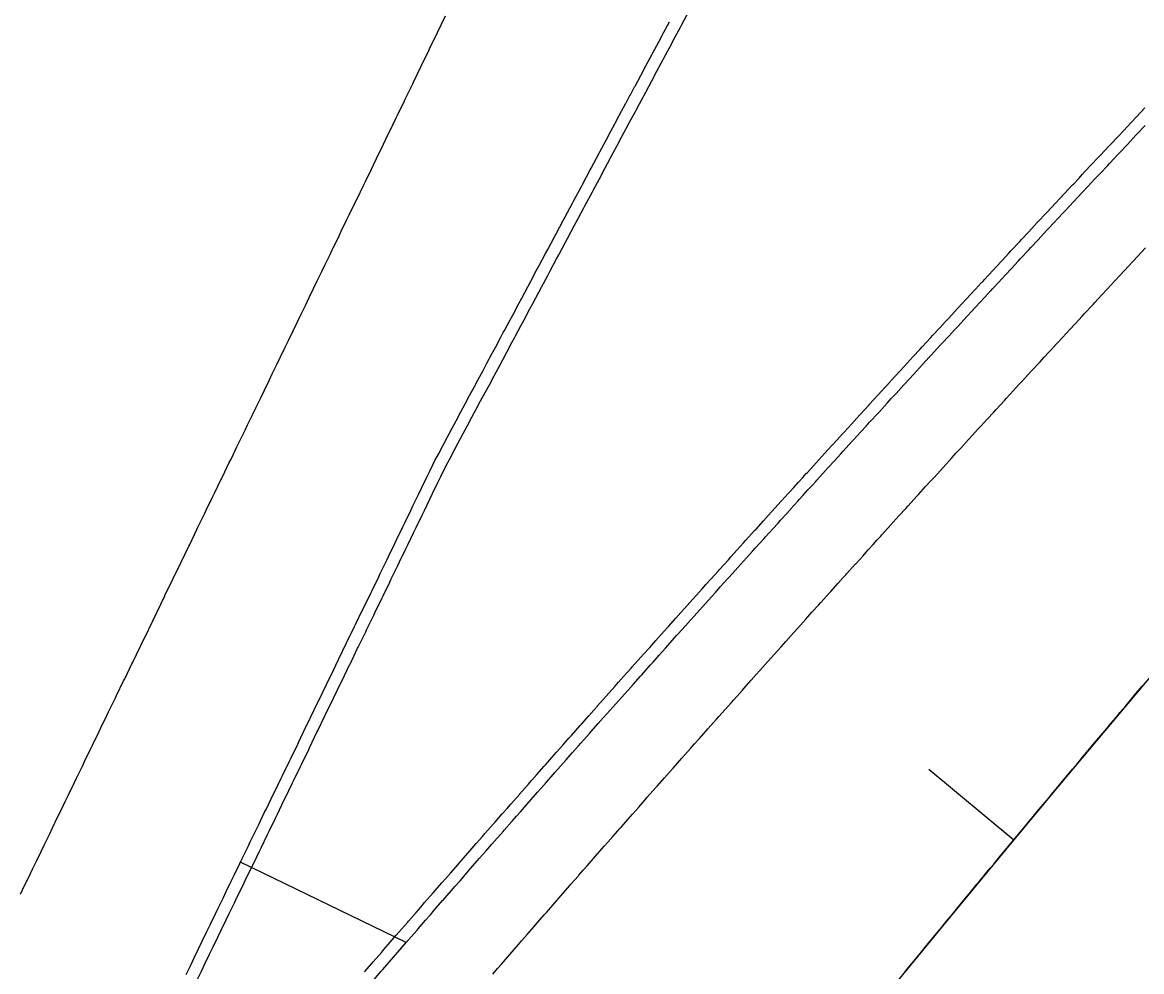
# Model space of a CAD drawing. Extents: x 2145147 to 2158018, y 137519 to 148068.
# Drawn here: x 2151232.1 to 2151292.9, y 142032.3 to 142083.9 of the extents above; entities that cross this region are included whole.
import ezdxf

# ---------------------------------------------------------------- set-up
doc = ezdxf.new("R2010")
doc.units = 0
doc.layers.add('PR_Align_Ramp_E', color=7, linetype='Continuous')
doc.layers.add('PR_Phasing_Pavement_1', color=7, linetype='Continuous')

msp = doc.modelspace()

# ---------------------------------------------------------------- linework, layer by layer
at = {"layer": 'PR_Align_Ramp_E'}
msp.add_lwpolyline([(2151281.313, 142043.318), (2151285.931, 142039.487)], dxfattribs=at)
msp.add_arc((2152388.436, 141125.028), 1432.394, 138.840427, 162.991626, dxfattribs=at)
at = {"layer": 'PR_Phasing_Pavement_1'}
msp.add_line((2151252.942, 142033.912), (2151243.94, 142038.269), dxfattribs=at)
for points in [[(2151241.592, 142031.887), (2151241.821, 142032.359), (2151242.028, 142032.787), (2151242.269, 142033.286), (2151242.464, 142033.687), (2151242.718, 142034.212), (2151242.899, 142034.587), (2151243.166, 142035.139), (2151243.335, 142035.488), (2151243.614, 142036.065), (2151243.771, 142036.388), (2151244.063, 142036.991), (2151244.206, 142037.288), (2151244.511, 142037.918), (2151244.642, 142038.188), (2151244.96, 142038.844), (2151245.078, 142039.088), (2151245.408, 142039.77), (2151245.513, 142039.988), (2151245.856, 142040.697), (2151245.949, 142040.888), (2151246.305, 142041.623), (2151246.385, 142041.788), (2151246.753, 142042.549), (2151246.82, 142042.688), (2151247.201, 142043.476), (2151247.256, 142043.589), (2151247.65, 142044.402), (2151247.692, 142044.489), (2151248.098, 142045.328), (2151248.127, 142045.389), (2151248.547, 142046.255), (2151248.563, 142046.289), (2151248.995, 142047.181), (2151248.999, 142047.189), (2151249.434, 142048.089), (2151249.443, 142048.107), (2151249.87, 142048.989), (2151249.892, 142049.034), (2151250.306, 142049.889), (2151250.34, 142049.96), (2151250.741, 142050.789), (2151250.788, 142050.886), (2151251.177, 142051.689), (2151251.237, 142051.813), (2151251.613, 142052.59), (2151251.685, 142052.739), (2151252.048, 142053.49), (2151252.134, 142053.666), (2151252.484, 142054.39), (2151252.582, 142054.592), (2151252.92, 142055.29), (2151253.03, 142055.518), (2151253.355, 142056.19), (2151253.479, 142056.445), (2151253.791, 142057.09), (2151253.927, 142057.371), (2151254.227, 142057.99), (2151254.375, 142058.297), (2151254.662, 142058.89), (2151254.824, 142059.224), (2151255.098, 142059.79), (2151255.287, 142060.143), (2151255.57, 142060.673), (2151255.772, 142061.051), (2151256.041, 142061.556), (2151256.257, 142061.96), (2151256.513, 142062.438), (2151256.743, 142062.868), (2151256.985, 142063.321), (2151257.228, 142063.777), (2151257.457, 142064.204), (2151257.714, 142064.685), (2151257.928, 142065.086), (2151258.199, 142065.594), (2151258.4, 142065.969), (2151258.685, 142066.502), (2151258.814, 142066.743), (2151258.872, 142066.852), (2151259.17, 142067.41), (2151259.343, 142067.735), (2151259.655, 142068.319), (2151259.815, 142068.617), (2151260.141, 142069.227), (2151260.287, 142069.5), (2151260.626, 142070.136), (2151260.758, 142070.383), (2151261.112, 142071.044), (2151261.23, 142071.265), (2151261.597, 142071.952), (2151261.702, 142072.148), (2151262.083, 142072.861), (2151262.173, 142073.031), (2151262.568, 142073.769), (2151262.645, 142073.913), (2151263.053, 142074.678), (2151263.117, 142074.796), (2151263.539, 142075.586), (2151263.588, 142075.679), (2151264.024, 142076.495), (2151264.06, 142076.561), (2151264.51, 142077.403), (2151264.532, 142077.444), (2151264.995, 142078.311), (2151265.003, 142078.327), (2151265.475, 142079.209), (2151265.481, 142079.22), (2151265.711, 142079.651), (2151265.716, 142079.66), (2151265.947, 142080.092), (2151265.966, 142080.128), (2151266.418, 142080.975), (2151266.451, 142081.037), (2151266.89, 142081.857), (2151266.937, 142081.945), (2151267.362, 142082.74), (2151267.422, 142082.853), (2151267.833, 142083.623), (2151267.908, 142083.762), (2151268.305, 142084.505)], [(2151231.991, 142036.534), (2151232.22, 142037.007), (2151232.427, 142037.434), (2151232.668, 142037.933), (2151232.863, 142038.335), (2151233.117, 142038.859), (2151233.298, 142039.235), (2151233.565, 142039.786), (2151233.734, 142040.135), (2151234.013, 142040.712), (2151234.17, 142041.035), (2151234.462, 142041.638), (2151234.605, 142041.935), (2151234.91, 142042.565), (2151235.041, 142042.835), (2151235.358, 142043.491), (2151235.477, 142043.735), (2151235.807, 142044.417), (2151235.912, 142044.635), (2151236.255, 142045.344), (2151236.348, 142045.535), (2151236.704, 142046.27), (2151236.784, 142046.435), (2151237.152, 142047.196), (2151237.219, 142047.336), (2151237.6, 142048.123), (2151237.655, 142048.236), (2151238.049, 142049.049), (2151238.091, 142049.136), (2151238.497, 142049.976), (2151238.526, 142050.036), (2151238.945, 142050.902), (2151238.962, 142050.936), (2151239.394, 142051.828), (2151239.398, 142051.836), (2151239.833, 142052.736), (2151239.842, 142052.755), (2151240.269, 142053.636), (2151240.291, 142053.681), (2151240.705, 142054.536), (2151240.739, 142054.607), (2151241.14, 142055.437), (2151241.187, 142055.534), (2151241.576, 142056.337), (2151241.636, 142056.46), (2151242.012, 142057.237), (2151242.084, 142057.386), (2151242.447, 142058.137), (2151242.532, 142058.313), (2151242.883, 142059.037), (2151242.981, 142059.239), (2151243.319, 142059.937), (2151243.429, 142060.165), (2151243.754, 142060.837), (2151243.878, 142061.092), (2151244.19, 142061.737), (2151244.326, 142062.018), (2151244.626, 142062.637), (2151244.774, 142062.944), (2151245.061, 142063.537), (2151245.223, 142063.871), (2151245.497, 142064.438), (2151245.671, 142064.797), (2151245.933, 142065.338), (2151246.119, 142065.724), (2151246.368, 142066.238), (2151246.568, 142066.65), (2151246.804, 142067.138), (2151247.016, 142067.576), (2151247.24, 142068.038), (2151247.465, 142068.503), (2151247.675, 142068.938), (2151247.913, 142069.429), (2151248.111, 142069.838), (2151248.361, 142070.355), (2151248.547, 142070.738), (2151248.81, 142071.282), (2151248.929, 142071.528), (2151248.982, 142071.638), (2151249.258, 142072.208), (2151249.418, 142072.539), (2151249.706, 142073.134), (2151249.854, 142073.439), (2151250.155, 142074.061), (2151250.289, 142074.339), (2151250.603, 142074.987), (2151250.725, 142075.239), (2151251.052, 142075.913), (2151251.161, 142076.139), (2151251.5, 142076.84), (2151251.596, 142077.039), (2151251.948, 142077.766), (2151252.032, 142077.939), (2151252.397, 142078.692), (2151252.468, 142078.839), (2151252.845, 142079.619), (2151252.903, 142079.739), (2151253.293, 142080.545), (2151253.339, 142080.639), (2151253.742, 142081.472), (2151253.775, 142081.54), (2151254.19, 142082.398), (2151254.21, 142082.44), (2151254.639, 142083.324), (2151254.646, 142083.34), (2151255.082, 142084.24)], [(2151240.992, 142032.178), (2151241.221, 142032.65), (2151241.428, 142033.078), (2151241.669, 142033.576), (2151241.864, 142033.978), (2151242.118, 142034.503), (2151242.299, 142034.878), (2151242.566, 142035.429), (2151242.735, 142035.778), (2151243.014, 142036.355), (2151243.171, 142036.678), (2151243.463, 142037.282), (2151243.606, 142037.578), (2151243.911, 142038.208), (2151244.042, 142038.478), (2151244.359, 142039.134), (2151244.478, 142039.378), (2151244.808, 142040.061), (2151244.913, 142040.279), (2151245.256, 142040.987), (2151245.349, 142041.179), (2151245.705, 142041.913), (2151245.785, 142042.079), (2151246.153, 142042.84), (2151246.22, 142042.979), (2151246.601, 142043.766), (2151246.656, 142043.879), (2151247.05, 142044.692), (2151247.092, 142044.779), (2151247.498, 142045.619), (2151247.527, 142045.679), (2151247.946, 142046.545), (2151247.963, 142046.579), (2151248.395, 142047.472), (2151248.399, 142047.479), (2151248.834, 142048.379), (2151248.843, 142048.398), (2151249.27, 142049.28), (2151249.292, 142049.324), (2151249.706, 142050.18), (2151249.74, 142050.251), (2151250.141, 142051.08), (2151250.188, 142051.177), (2151250.577, 142051.98), (2151250.637, 142052.103), (2151251.013, 142052.88), (2151251.085, 142053.03), (2151251.448, 142053.78), (2151251.533, 142053.956), (2151251.884, 142054.68), (2151251.982, 142054.882), (2151252.32, 142055.58), (2151252.43, 142055.809), (2151252.755, 142056.48), (2151252.879, 142056.735), (2151253.191, 142057.381), (2151253.327, 142057.661), (2151253.627, 142058.281), (2151253.775, 142058.588), (2151254.062, 142059.181), (2151254.224, 142059.514), (2151254.498, 142060.081), (2151254.687, 142060.434), (2151254.97, 142060.964), (2151255.172, 142061.342), (2151255.441, 142061.846), (2151255.657, 142062.25), (2151255.913, 142062.729), (2151256.143, 142063.159), (2151256.385, 142063.612), (2151256.628, 142064.067), (2151256.856, 142064.494), (2151257.114, 142064.976), (2151257.328, 142065.377), (2151257.599, 142065.884), (2151257.8, 142066.26), (2151258.085, 142066.792), (2151258.214, 142067.034), (2151258.271, 142067.142), (2151258.57, 142067.701), (2151258.743, 142068.025), (2151259.055, 142068.609), (2151259.215, 142068.908), (2151259.541, 142069.518), (2151259.686, 142069.79), (2151260.026, 142070.426), (2151260.158, 142070.673), (2151260.512, 142071.335), (2151260.63, 142071.556), (2151260.997, 142072.243), (2151261.102, 142072.438), (2151261.483, 142073.151), (2151261.573, 142073.321), (2151261.968, 142074.06), (2151262.045, 142074.204), (2151262.453, 142074.968), (2151262.517, 142075.086), (2151262.939, 142075.877), (2151262.988, 142075.969), (2151263.424, 142076.785), (2151263.46, 142076.852), (2151263.91, 142077.693), (2151263.932, 142077.734), (2151264.395, 142078.602), (2151264.403, 142078.617), (2151264.875, 142079.5), (2151264.881, 142079.51), (2151265.111, 142079.941), (2151265.115, 142079.95), (2151265.347, 142080.382), (2151265.366, 142080.419), (2151265.818, 142081.265), (2151265.851, 142081.327), (2151266.29, 142082.148), (2151266.337, 142082.236), (2151266.762, 142083.031), (2151266.822, 142083.144), (2151267.233, 142083.913)], [(2151250.683, 142032.321), (2151251.069, 142032.768), (2151251.148, 142032.859), (2151251.613, 142033.397), (2151251.734, 142033.536), (2151252.079, 142033.934), (2151252.4, 142034.305), (2151252.545, 142034.471), (2151253.011, 142035.008), (2151253.067, 142035.072), (2151253.072, 142035.078), (2151253.477, 142035.544), (2151253.734, 142035.84), (2151253.944, 142036.081), (2151254.401, 142036.606), (2151254.411, 142036.617), (2151254.878, 142037.153), (2151255.069, 142037.373), (2151255.345, 142037.688), (2151255.738, 142038.138), (2151255.813, 142038.224), (2151256.281, 142038.759), (2151256.407, 142038.904), (2151256.749, 142039.294), (2151257.077, 142039.668), (2151257.217, 142039.829), (2151257.686, 142040.363), (2151257.747, 142040.433), (2151258.155, 142040.897), (2151258.183, 142040.929), (2151258.417, 142041.196), (2151258.624, 142041.431), (2151259.089, 142041.96), (2151259.093, 142041.965), (2151259.563, 142042.498), (2151259.76, 142042.722), (2151260.033, 142043.032), (2151260.432, 142043.485), (2151260.503, 142043.565), (2151260.973, 142044.097), (2151261.105, 142044.247), (2151261.444, 142044.63), (2151261.778, 142045.008), (2151261.915, 142045.162), (2151262.386, 142045.694), (2151262.452, 142045.769), (2151262.857, 142046.226), (2151263.126, 142046.529), (2151263.324, 142046.752), (2151263.329, 142046.758), (2151263.801, 142047.289), (2151263.801, 142047.289), (2151264.273, 142047.82), (2151264.476, 142048.048), (2151264.745, 142048.351), (2151265.152, 142048.807), (2151265.218, 142048.881), (2151265.691, 142049.412), (2151265.828, 142049.566), (2151266.164, 142049.942), (2151266.505, 142050.323), (2151266.638, 142050.472), (2151267.111, 142051.001), (2151267.182, 142051.081), (2151267.585, 142051.531), (2151267.86, 142051.838), (2151268.059, 142052.06), (2151268.495, 142052.545), (2151268.534, 142052.589), (2151268.538, 142052.594), (2151269.008, 142053.117), (2151269.217, 142053.35), (2151269.483, 142053.646), (2151269.897, 142054.105), (2151269.958, 142054.174), (2151270.434, 142054.702), (2151270.576, 142054.86), (2151270.909, 142055.23), (2151271.257, 142055.615), (2151271.385, 142055.757), (2151271.861, 142056.284), (2151271.938, 142056.369), (2151272.338, 142056.811), (2151272.619, 142057.122), (2151272.759, 142057.276), (2151272.814, 142057.338), (2151273.291, 142057.864), (2151273.301, 142057.875), (2151273.696, 142058.31), (2151273.769, 142058.391), (2151273.983, 142058.627), (2151274.246, 142058.917), (2151274.471, 142059.165), (2151274.666, 142059.379), (2151274.724, 142059.442), (2151275.201, 142059.968), (2151275.35, 142060.131), (2151275.68, 142060.493), (2151276.034, 142060.882), (2151276.158, 142061.018), (2151276.637, 142061.543), (2151276.718, 142061.632), (2151277.115, 142062.067), (2151277.403, 142062.382), (2151277.595, 142062.592), (2151278.074, 142063.116), (2151278.088, 142063.132), (2151278.554, 142063.64), (2151278.774, 142063.88), (2151278.926, 142064.046), (2151279.033, 142064.163), (2151279.461, 142064.629), (2151279.513, 142064.686), (2151279.994, 142065.209), (2151280.148, 142065.377), (2151280.474, 142065.732), (2151280.835, 142066.124), (2151280.955, 142066.255), (2151281.436, 142066.777), (2151281.523, 142066.871), (2151281.918, 142067.299), (2151282.211, 142067.618), (2151282.399, 142067.821), (2151282.881, 142068.343), (2151282.9, 142068.364), (2151283.363, 142068.864), (2151283.59, 142069.109), (2151283.846, 142069.385), (2151284.186, 142069.752), (2151284.191, 142069.758), (2151284.28, 142069.854), (2151284.328, 142069.906), (2151284.811, 142070.426), (2151284.97, 142070.598), (2151285.294, 142070.947), (2151285.661, 142071.342), (2151285.777, 142071.467), (2151286.261, 142071.987), (2151286.353, 142072.086), (2151286.745, 142072.506), (2151287.045, 142072.828), (2151287.229, 142073.026), (2151287.713, 142073.545), (2151287.737, 142073.571), (2151288.197, 142074.064), (2151288.43, 142074.313), (2151288.682, 142074.582), (2151289.124, 142075.054), (2151289.167, 142075.101), (2151289.475, 142075.43), (2151289.652, 142075.619), (2151289.818, 142075.795), (2151290.138, 142076.137), (2151290.512, 142076.535), (2151290.624, 142076.654), (2151291.11, 142077.172), (2151291.207, 142077.275), (2151291.596, 142077.689), (2151291.902, 142078.015), (2151292.082, 142078.206), (2151292.569, 142078.722), (2151292.598, 142078.754), (2151293.056, 142079.239)], [(2151251.204, 142031.906), (2151251.59, 142032.352), (2151251.669, 142032.443), (2151252.134, 142032.981), (2151252.255, 142033.12), (2151252.6, 142033.518), (2151252.921, 142033.888), (2151253.065, 142034.054), (2151253.531, 142034.591), (2151253.587, 142034.655), (2151253.592, 142034.661), (2151253.997, 142035.127), (2151254.254, 142035.422), (2151254.464, 142035.663), (2151254.921, 142036.189), (2151254.93, 142036.199), (2151255.397, 142036.735), (2151255.589, 142036.954), (2151255.864, 142037.27), (2151256.257, 142037.72), (2151256.332, 142037.805), (2151256.799, 142038.34), (2151256.926, 142038.485), (2151257.267, 142038.875), (2151257.595, 142039.249), (2151257.736, 142039.409), (2151258.204, 142039.944), (2151258.265, 142040.013), (2151258.673, 142040.478), (2151258.701, 142040.509), (2151258.935, 142040.776), (2151259.142, 142041.011), (2151259.606, 142041.539), (2151259.611, 142041.545), (2151260.08, 142042.078), (2151260.277, 142042.302), (2151260.55, 142042.611), (2151260.949, 142043.064), (2151261.02, 142043.144), (2151261.49, 142043.676), (2151261.622, 142043.825), (2151261.96, 142044.208), (2151262.295, 142044.586), (2151262.431, 142044.74), (2151262.902, 142045.272), (2151262.968, 142045.347), (2151263.373, 142045.804), (2151263.642, 142046.107), (2151263.839, 142046.329), (2151263.845, 142046.335), (2151264.316, 142046.866), (2151264.316, 142046.866), (2151264.788, 142047.397), (2151264.991, 142047.625), (2151265.261, 142047.928), (2151265.667, 142048.384), (2151265.733, 142048.458), (2151266.206, 142048.988), (2151266.343, 142049.142), (2151266.679, 142049.518), (2151267.019, 142049.899), (2151267.152, 142050.047), (2151267.625, 142050.577), (2151267.696, 142050.656), (2151268.099, 142051.106), (2151268.374, 142051.413), (2151268.573, 142051.635), (2151269.008, 142052.12), (2151269.047, 142052.164), (2151269.052, 142052.169), (2151269.522, 142052.692), (2151269.73, 142052.924), (2151269.996, 142053.22), (2151270.409, 142053.679), (2151270.471, 142053.748), (2151270.946, 142054.276), (2151271.089, 142054.434), (2151271.422, 142054.803), (2151271.769, 142055.188), (2151271.897, 142055.33), (2151272.373, 142055.857), (2151272.45, 142055.942), (2151272.85, 142056.384), (2151273.131, 142056.695), (2151273.27, 142056.849), (2151273.326, 142056.91), (2151273.803, 142057.437), (2151273.812, 142057.447), (2151274.207, 142057.882), (2151274.28, 142057.963), (2151274.494, 142058.199), (2151274.757, 142058.488), (2151274.982, 142058.736), (2151275.177, 142058.951), (2151275.234, 142059.014), (2151275.712, 142059.539), (2151275.86, 142059.702), (2151276.19, 142060.064), (2151276.544, 142060.453), (2151276.668, 142060.589), (2151277.146, 142061.113), (2151277.228, 142061.203), (2151277.625, 142061.638), (2151277.912, 142061.952), (2151278.104, 142062.162), (2151278.583, 142062.686), (2151278.598, 142062.701), (2151279.063, 142063.209), (2151279.283, 142063.45), (2151279.435, 142063.615), (2151279.542, 142063.732), (2151279.969, 142064.198), (2151280.022, 142064.255), (2151280.502, 142064.778), (2151280.656, 142064.945), (2151280.983, 142065.301), (2151281.343, 142065.693), (2151281.463, 142065.823), (2151281.944, 142066.345), (2151282.031, 142066.439), (2151282.425, 142066.867), (2151282.719, 142067.185), (2151282.907, 142067.389), (2151283.388, 142067.91), (2151283.408, 142067.931), (2151283.87, 142068.431), (2151284.097, 142068.676), (2151284.352, 142068.952), (2151284.692, 142069.319), (2151284.698, 142069.325), (2151284.786, 142069.42), (2151284.835, 142069.472), (2151285.317, 142069.993), (2151285.477, 142070.164), (2151285.8, 142070.513), (2151286.167, 142070.908), (2151286.283, 142071.033), (2151286.766, 142071.552), (2151286.858, 142071.651), (2151287.25, 142072.072), (2151287.55, 142072.394), (2151287.734, 142072.591), (2151288.218, 142073.11), (2151288.242, 142073.136), (2151288.702, 142073.628), (2151288.935, 142073.877), (2151289.187, 142074.147), (2151289.628, 142074.618), (2151289.672, 142074.665), (2151289.979, 142074.993), (2151290.157, 142075.183), (2151290.322, 142075.359), (2151290.642, 142075.7), (2151291.016, 142076.099), (2151291.127, 142076.218), (2151291.613, 142076.735), (2151291.71, 142076.838), (2151292.099, 142077.252), (2151292.406, 142077.577), (2151292.586, 142077.768), (2151293.072, 142078.285)], [(2151257.646, 142032.2), (2151257.901, 142032.494), (2151258.11, 142032.735), (2151258.565, 142033.26), (2151258.574, 142033.27), (2151259.038, 142033.805), (2151259.229, 142034.024), (2151259.503, 142034.34), (2151259.893, 142034.788), (2151259.968, 142034.874), (2151260.433, 142035.408), (2151260.559, 142035.552), (2151260.898, 142035.942), (2151261.224, 142036.315), (2151261.364, 142036.475), (2151261.83, 142037.009), (2151261.89, 142037.078), (2151262.296, 142037.542), (2151262.324, 142037.573), (2151262.557, 142037.84), (2151262.762, 142038.075), (2151263.224, 142038.602), (2151263.229, 142038.607), (2151263.696, 142039.14), (2151263.892, 142039.363), (2151264.163, 142039.672), (2151264.56, 142040.124), (2151264.63, 142040.204), (2151265.098, 142040.735), (2151265.229, 142040.884), (2151265.566, 142041.267), (2151265.898, 142041.644), (2151266.034, 142041.798), (2151266.502, 142042.329), (2151266.568, 142042.403), (2151266.971, 142042.859), (2151267.238, 142043.162), (2151267.434, 142043.384), (2151267.44, 142043.39), (2151267.909, 142043.92), (2151267.909, 142043.92), (2151268.378, 142044.45), (2151268.58, 142044.678), (2151268.848, 142044.98), (2151269.252, 142045.435), (2151269.318, 142045.509), (2151269.788, 142046.039), (2151269.924, 142046.192), (2151270.258, 142046.568), (2151270.597, 142046.949), (2151270.729, 142047.097), (2151271.2, 142047.625), (2151271.27, 142047.704), (2151271.671, 142048.153), (2151271.944, 142048.46), (2151272.142, 142048.682), (2151272.575, 142049.166), (2151272.614, 142049.209), (2151272.619, 142049.215), (2151273.086, 142049.737), (2151273.294, 142049.969), (2151273.558, 142050.264), (2151273.969, 142050.723), (2151274.03, 142050.791), (2151274.503, 142051.318), (2151274.645, 142051.476), (2151274.976, 142051.845), (2151275.321, 142052.229), (2151275.449, 142052.371), (2151275.922, 142052.897), (2151275.998, 142052.982), (2151276.396, 142053.423), (2151276.675, 142053.734), (2151276.814, 142053.888), (2151276.87, 142053.949), (2151277.344, 142054.474), (2151277.353, 142054.485), (2151277.746, 142054.919), (2151277.818, 142055), (2151278.032, 142055.236), (2151278.293, 142055.525), (2151278.517, 142055.772), (2151278.711, 142055.986), (2151278.768, 142056.049), (2151279.243, 142056.574), (2151279.39, 142056.736), (2151279.718, 142057.098), (2151280.07, 142057.486), (2151280.194, 142057.622), (2151280.67, 142058.146), (2151280.751, 142058.235), (2151281.146, 142058.669), (2151281.432, 142058.983), (2151281.622, 142059.192), (2151282.099, 142059.715), (2151282.113, 142059.731), (2151282.576, 142060.238), (2151282.795, 142060.479), (2151282.946, 142060.644), (2151283.053, 142060.761), (2151283.477, 142061.226), (2151283.53, 142061.283), (2151284.008, 142061.805), (2151284.16, 142061.972), (2151284.485, 142062.327), (2151284.844, 142062.718), (2151284.963, 142062.848), (2151285.442, 142063.37), (2151285.528, 142063.464), (2151285.92, 142063.891), (2151286.212, 142064.209), (2151286.399, 142064.412), (2151286.878, 142064.932), (2151286.897, 142064.953), (2151287.357, 142065.452), (2151287.583, 142065.697), (2151287.837, 142065.973), (2151288.175, 142066.339), (2151288.181, 142066.345), (2151288.269, 142066.44), (2151288.317, 142066.492), (2151288.797, 142067.012), (2151288.955, 142067.183), (2151289.277, 142067.531), (2151289.642, 142067.926), (2151289.758, 142068.05), (2151290.238, 142068.569), (2151290.33, 142068.668), (2151290.719, 142069.088), (2151291.018, 142069.409), (2151291.201, 142069.606), (2151291.682, 142070.124), (2151291.706, 142070.15), (2151292.164, 142070.642), (2151292.395, 142070.891), (2151292.646, 142071.16), (2151293.085, 142071.631)], [(2151279.954, 142032.233), (2151280.207, 142032.542), (2151280.392, 142032.768), (2151280.397, 142032.775), (2151280.841, 142033.315), (2151280.841, 142033.315), (2151281.284, 142033.856), (2151281.475, 142034.088), (2151281.728, 142034.396), (2151282.11, 142034.861), (2151282.172, 142034.937), (2151282.616, 142035.477), (2151282.745, 142035.633), (2151283.061, 142036.016), (2151283.381, 142036.405), (2151283.506, 142036.556), (2151283.951, 142037.095), (2151284.018, 142037.176), (2151284.397, 142037.634), (2151284.655, 142037.947), (2151284.842, 142038.173), (2151285.251, 142038.668), (2151285.288, 142038.712), (2151285.293, 142038.717), (2151285.734, 142039.25), (2151285.931, 142039.487), (2151286.181, 142039.789), (2151286.569, 142040.257), (2151286.628, 142040.327), (2151287.075, 142040.864), (2151287.209, 142041.026), (2151287.522, 142041.402), (2151287.848, 142041.794), (2151287.969, 142041.939), (2151288.417, 142042.476), (2151288.489, 142042.562), (2151288.865, 142043.013), (2151289.13, 142043.33), (2151289.261, 142043.487), (2151289.313, 142043.55), (2151289.762, 142044.087), (2151289.771, 142044.097), (2151290.142, 142044.541), (2151290.211, 142044.623), (2151290.413, 142044.864), (2151290.66, 142045.159), (2151290.872, 142045.412), (2151291.055, 142045.63), (2151291.109, 142045.695), (2151291.559, 142046.23), (2151291.698, 142046.396), (2151292.009, 142046.766), (2151292.342, 142047.162), (2151292.459, 142047.301), (2151292.909, 142047.836)]]:
    msp.add_lwpolyline(points, dxfattribs=at)

doc.saveas('drawing.dxf')
